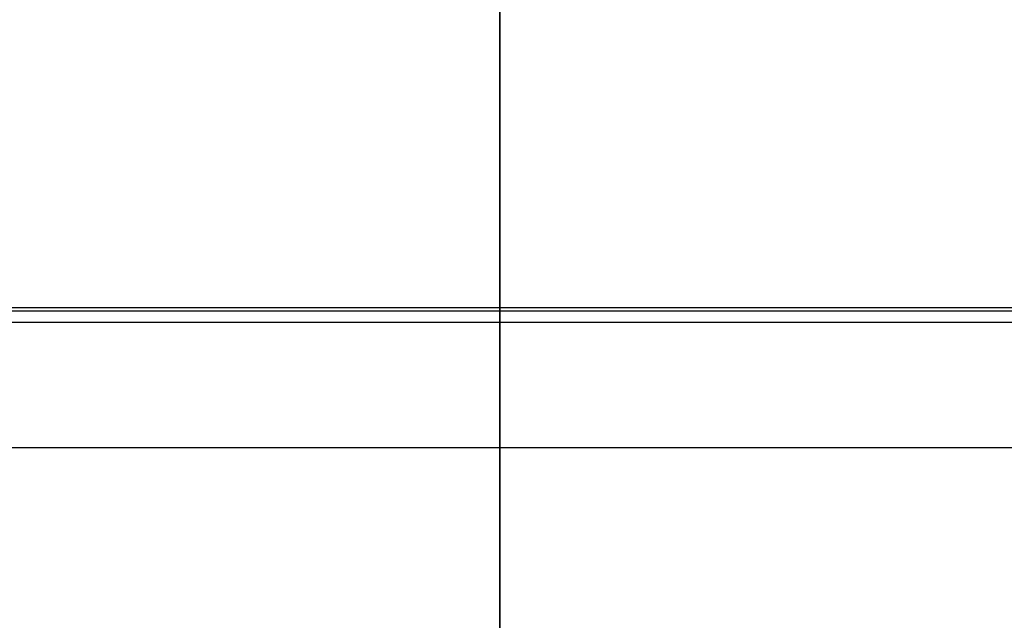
# Model space of a CAD drawing. Header units: millimetres. Extents: x -382 to 385, y -44 to 2191.
# Tile 301 of 339: x -56 to 59, y 62 to 132. Entities that reach past the tile are written whole.
import ezdxf

# ---------------------------------------------------------------- set-up
doc = ezdxf.new("R2010")
doc.units = ezdxf.units.MM
for name, color, linetype, true_color in [('FRONT$5', 7, 'CONTINUOUS', 0xffffff), ('ORTHO$8', 7, 'CONTINUOUS', 0xffffff), ('ORTHO$9', 7, 'CONTINUOUS', 0xffffff)]:
    doc.layers.add(name, color=color, linetype=linetype, true_color=true_color)

msp = doc.modelspace()

# ---------------------------------------------------------------- linework, layer by layer
at = {"layer": 'FRONT$5', "color": 7, "linetype": 'Continuous'}
for p, q in [((0, -0.5, 14.02), (0, 477.5, 14.02)), ((0, 0.5, 1144.02), (0, 477.5, 1144.02)), ((0, 477.5, 1143.02), (0, -0.5, 1143.02)), ((0, 50.7), (0, 470.2)), ((0, 138.27, 1329.29), (0, -1.27, 1189.76))]:
    msp.add_line(p, q, dxfattribs=at)
at = {"layer": 'FRONT$5', "color": 252, "linetype": 'Continuous'}
for p, q in [((0, 476.5, 1146.52), (0, 0.5, 1146.52)), ((0, 0.5, 1140.52), (0, 476.5, 1140.52)), ((0, 476.5, 16.52), (0, 0.5, 16.52)), ((0, 470.2, 4), (0, 50.7, 4)), ((0, 0.5, 1187.99), (0, 140.04, 1327.52)), ((0, 136.98, 1330.88), (0, -2.85, 1191.05))]:
    msp.add_line(p, q, dxfattribs=at)
at = {"layer": 'FRONT$5', "color": 7, "linetype": 'Continuous', "extrusion": (1, 0, 0)}
msp.add_arc((139, 1189.02), 180, 90.6438, 179.4212, dxfattribs=at)
at = {"layer": 'FRONT$5', "color": 252, "linetype": 'Continuous'}
for points in [[(0, 136.98, 1349.96), (0, 135.57, 1349.97), (0, 132.75, 1349.93), (0, 128.53, 1349.77), (0, 124.32, 1349.49), (0, 120.11, 1349.11), (0, 115.91, 1348.6), (0, 111.73, 1347.99), (0, 107.56, 1347.27), (0, 103.41, 1346.43), (0, 99.29, 1345.48), (0, 95.19, 1344.43), (0, 91.12, 1343.26), (0, 87.08, 1341.99), (0, 83.07, 1340.61), (0, 79.11, 1339.12), (0, 75.18, 1337.52), (0, 71.3, 1335.83), (0, 67.46, 1334.02), (0, 63.68, 1332.12), (0, 59.94, 1330.11), (0, 56.26, 1328.01), (0, 52.63, 1325.81), (0, 49.07, 1323.51), (0, 45.57, 1321.12), (0, 42.13, 1318.63), (0, 38.76, 1316.06), (0, 35.46, 1313.39), (0, 32.23, 1310.64), (0, 29.07, 1307.8), (0, 26, 1304.88), (0, 23, 1301.88), (0, 20.08, 1298.8), (0, 17.25, 1295.64), (0, 14.5, 1292.41), (0, 11.84, 1289.11), (0, 9.27, 1285.73), (0, 6.79, 1282.29), (0, 4.4, 1278.79), (0, 2.11, 1275.22), (0, -0.09, 1271.59), (0, -2.19, 1267.91), (0, -4.19, 1264.17), (0, -6.09, 1260.38), (0, -7.88, 1256.54), (0, -9.58, 1252.66), (0, -11.17, 1248.73), (0, -12.65, 1244.76), (0, -14.03, 1240.75), (0, -15.3, 1236.71), (0, -16.46, 1232.64), (0, -17.51, 1228.54), (0, -18.45, 1224.41), (0, -19.28, 1220.27), (0, -20, 1216.1), (0, -20.61, 1211.91), (0, -21.1, 1207.71), (0, -21.49, 1203.5), (0, -21.76, 1199.29), (0, -21.91, 1195.07), (0, -21.94, 1192.25), (0, -21.94, 1190.85)], [(0, 83.2, 1363.31), (0, 83.29, 1363.34), (0, 83.46, 1363.39), (0, 83.71, 1363.47), (0, 83.97, 1363.54), (0, 84.22, 1363.62), (0, 84.48, 1363.69), (0, 84.74, 1363.76), (0, 85, 1363.83), (0, 85.26, 1363.89), (0, 85.53, 1363.96), (0, 85.79, 1364.02), (0, 86.05, 1364.08), (0, 86.32, 1364.13), (0, 86.59, 1364.19), (0, 86.86, 1364.24), (0, 87.13, 1364.29), (0, 87.41, 1364.34), (0, 87.68, 1364.38), (0, 87.96, 1364.42), (0, 88.24, 1364.46), (0, 88.52, 1364.5), (0, 88.81, 1364.54), (0, 89.09, 1364.57), (0, 89.38, 1364.6), (0, 89.67, 1364.62), (0, 89.97, 1364.65), (0, 90.26, 1364.67), (0, 90.56, 1364.69), (0, 90.86, 1364.7), (0, 91.17, 1364.71), (0, 91.47, 1364.72), (0, 91.78, 1364.72), (0, 92.09, 1364.72), (0, 92.41, 1364.72), (0, 92.73, 1364.71), (0, 93.05, 1364.7), (0, 93.37, 1364.68), (0, 93.7, 1364.66), (0, 94.03, 1364.64), (0, 94.36, 1364.61), (0, 94.7, 1364.57), (0, 95.04, 1364.53), (0, 95.38, 1364.49), (0, 95.73, 1364.44), (0, 96.08, 1364.38), (0, 96.43, 1364.32), (0, 96.67, 1364.28), (0, 96.79, 1364.25)], [(0, -32.35, 1253.27), (0, -32.12, 1253.89), (0, -31.65, 1255.12), (0, -30.92, 1256.97), (0, -30.18, 1258.8), (0, -29.41, 1260.63), (0, -28.63, 1262.45), (0, -27.82, 1264.26), (0, -27, 1266.06), (0, -26.15, 1267.86), (0, -25.29, 1269.64), (0, -24.41, 1271.42), (0, -23.51, 1273.18), (0, -22.58, 1274.94), (0, -21.64, 1276.68), (0, -20.69, 1278.41), (0, -19.71, 1280.14), (0, -18.71, 1281.85), (0, -17.7, 1283.56), (0, -16.66, 1285.25), (0, -15.61, 1286.93), (0, -14.54, 1288.6), (0, -13.46, 1290.25), (0, -12.35, 1291.9), (0, -11.23, 1293.53), (0, -10.09, 1295.15), (0, -8.93, 1296.76), (0, -7.75, 1298.36), (0, -6.56, 1299.94), (0, -5.35, 1301.51), (0, -4.13, 1303.07), (0, -2.88, 1304.61), (0, -1.62, 1306.14), (0, -0.34, 1307.66), (0, 0.95, 1309.16), (0, 2.26, 1310.65), (0, 3.58, 1312.12), (0, 4.92, 1313.58), (0, 6.28, 1315.02), (0, 7.65, 1316.45), (0, 9.04, 1317.87), (0, 10.44, 1319.27), (0, 11.86, 1320.65), (0, 13.29, 1322.02), (0, 14.74, 1323.38), (0, 16.2, 1324.71), (0, 17.68, 1326.04), (0, 19.17, 1327.34), (0, 20.68, 1328.63), (0, 22.2, 1329.9), (0, 23.73, 1331.16), (0, 25.28, 1332.4), (0, 26.83, 1333.62), (0, 28.41, 1334.83), (0, 29.99, 1336.02), (0, 31.59, 1337.19), (0, 33.2, 1338.35), (0, 34.83, 1339.48), (0, 36.46, 1340.6), (0, 38.11, 1341.7), (0, 39.77, 1342.79), (0, 41.44, 1343.85), (0, 43.12, 1344.9), (0, 44.82, 1345.93), (0, 46.52, 1346.94), (0, 48.24, 1347.93), (0, 49.96, 1348.91), (0, 51.7, 1349.86), (0, 53.45, 1350.8), (0, 55.2, 1351.72), (0, 56.97, 1352.61), (0, 58.75, 1353.49), (0, 60.53, 1354.35), (0, 62.33, 1355.19), (0, 64.13, 1356.01), (0, 65.95, 1356.81), (0, 67.77, 1357.6), (0, 69.59, 1358.36), (0, 71.45, 1359.1), (0, 73.19, 1359.78), (0, 74.76, 1360.38), (0, 76.16, 1360.9), (0, 77.4, 1361.35), (0, 78.51, 1361.74), (0, 79.51, 1362.08), (0, 80.4, 1362.39), (0, 81.2, 1362.66), (0, 81.92, 1362.9), (0, 82.59, 1363.11), (0, 83, 1363.25), (0, 83.2, 1363.31)]]:
    msp.add_open_spline(points, degree=3, dxfattribs=at)
at = {"layer": 'FRONT$5', "color": 7, "linetype": 'Continuous'}
msp.add_open_spline([(0, 82.29, 1366.17), (0, 82.39, 1366.2), (0, 82.59, 1366.26), (0, 82.91, 1366.35), (0, 83.22, 1366.44), (0, 83.53, 1366.52), (0, 83.85, 1366.59), (0, 84.16, 1366.65), (0, 84.48, 1366.71), (0, 84.8, 1366.77), (0, 85.12, 1366.82), (0, 85.44, 1366.86), (0, 85.77, 1366.89), (0, 86.09, 1366.92), (0, 86.41, 1366.95), (0, 86.74, 1366.97), (0, 87.06, 1366.98), (0, 87.39, 1366.98), (0, 87.71, 1366.98), (0, 88.04, 1366.98), (0, 88.37, 1366.96), (0, 88.69, 1366.94), (0, 89.02, 1366.92), (0, 89.34, 1366.89), (0, 89.67, 1366.85), (0, 89.99, 1366.8), (0, 90.32, 1366.75), (0, 90.64, 1366.7), (0, 90.96, 1366.63), (0, 91.28, 1366.56), (0, 91.6, 1366.49), (0, 91.92, 1366.41), (0, 92.24, 1366.32), (0, 92.56, 1366.22), (0, 92.87, 1366.12), (0, 93.19, 1366.02), (0, 93.5, 1365.9), (0, 93.81, 1365.78), (0, 94.12, 1365.66), (0, 94.42, 1365.53), (0, 94.73, 1365.39), (0, 95.03, 1365.24), (0, 95.33, 1365.09), (0, 95.63, 1364.94), (0, 95.92, 1364.78), (0, 96.21, 1364.61), (0, 96.5, 1364.43), (0, 96.69, 1364.31), (0, 96.79, 1364.25)], degree=3, dxfattribs=at)
at = {"layer": 'FRONT$5', "color": 252, "linetype": 'Continuous'}
msp.add_rational_spline([(0, 82.29, 1366.17), (0, 82.28, 1366.17), (0, 82.66, 1364.98), (0, 83.2, 1363.31)], [1.17156244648, 0.942810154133, 0.942812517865, 1.17156953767], degree=3, dxfattribs=at)
at = {"layer": 'FRONT$5', "color": 7, "linetype": 'Continuous'}
msp.add_open_spline([(0, -35.16, 1254.32), (0, -25.34, 1280.51), (0, -9.53, 1304.43), (0, 30.98, 1343.01), (0, 55.64, 1357.66), (0, 82.29, 1366.17)], degree=3, knots=[0, 0, 0, 0, 0.5, 0.5, 1, 1, 1, 1], dxfattribs=at)
at = {"layer": 'ORTHO$8', "color": 252, "linetype": 'Continuous'}
for p, q in [((-199.26, 98.55), (201.26, 98.55)), ((200.2, 96.79), (-198.2, 96.79)), ((-195.2, 82.29), (197.2, 82.29))]:
    msp.add_line(p, q, dxfattribs=at)
at = {"layer": 'ORTHO$8', "color": 7, "linetype": 'Continuous'}
msp.add_line((-199.26, 98.17), (201.05, 98.17), dxfattribs=at)
at = {"layer": 'ORTHO$9', "color": 7, "linetype": 'Continuous'}
for p, q in [((0, 477.5, 14.02), (0, -0.5, 14.02)), ((0, 0.5, 1144.02), (0, 477.5, 1144.02)), ((0, -0.5, 1143.02), (0, 477.5, 1143.02)), ((0, 470.2), (0, 50.7)), ((0, 138.27, 1329.29), (0, -1.27, 1189.76))]:
    msp.add_line(p, q, dxfattribs=at)
at = {"layer": 'ORTHO$9', "color": 252, "linetype": 'Continuous'}
for p, q in [((0, 476.5, 1146.52), (0, 0.5, 1146.52)), ((0, 0.5, 16.52), (0, 476.5, 16.52)), ((0, 476.5, 1140.52), (0, 0.5, 1140.52)), ((0, 470.2, 4), (0, 50.7, 4)), ((0, 0.5, 1187.99), (0, 140.04, 1327.52)), ((0, -2.85, 1191.05), (0, 136.98, 1330.88))]:
    msp.add_line(p, q, dxfattribs=at)
at = {"layer": 'ORTHO$9', "color": 7, "linetype": 'Continuous', "extrusion": (-1, 0, 0)}
msp.add_arc((-139, 1189.02), 180, 0.6438, 89.4212, dxfattribs=at)
at = {"layer": 'ORTHO$9', "color": 252, "linetype": 'Continuous'}
for points in [[(0, -21.94, 1191.05), (0, -21.94, 1192.46), (0, -21.91, 1195.27), (0, -21.75, 1199.49), (0, -21.47, 1203.71), (0, -21.08, 1207.92), (0, -20.58, 1212.11), (0, -19.97, 1216.3), (0, -19.24, 1220.47), (0, -18.41, 1224.61), (0, -17.46, 1228.74), (0, -16.4, 1232.84), (0, -15.24, 1236.91), (0, -13.96, 1240.95), (0, -12.58, 1244.95), (0, -11.09, 1248.92), (0, -9.5, 1252.84), (0, -7.8, 1256.72), (0, -6, 1260.56), (0, -4.1, 1264.35), (0, -2.09, 1268.09), (0, 0.01, 1271.77), (0, 2.21, 1275.39), (0, 4.51, 1278.96), (0, 6.9, 1282.46), (0, 9.39, 1285.9), (0, 11.97, 1289.27), (0, 14.63, 1292.57), (0, 17.38, 1295.8), (0, 20.22, 1298.95), (0, 23.14, 1302.03), (0, 26.14, 1305.02), (0, 29.22, 1307.94), (0, 32.38, 1310.77), (0, 35.61, 1313.52), (0, 38.92, 1316.18), (0, 42.29, 1318.76), (0, 45.73, 1321.24), (0, 49.24, 1323.62), (0, 52.81, 1325.92), (0, 56.43, 1328.11), (0, 60.12, 1330.21), (0, 63.86, 1332.21), (0, 67.65, 1334.11), (0, 71.48, 1335.91), (0, 75.37, 1337.6), (0, 79.3, 1339.19), (0, 83.27, 1340.68), (0, 87.27, 1342.05), (0, 91.31, 1343.32), (0, 95.38, 1344.48), (0, 99.48, 1345.53), (0, 103.61, 1346.47), (0, 107.76, 1347.3), (0, 111.93, 1348.02), (0, 116.11, 1348.63), (0, 120.31, 1349.13), (0, 124.52, 1349.51), (0, 128.74, 1349.78), (0, 132.96, 1349.94), (0, 135.77, 1349.97), (0, 137.18, 1349.96)], [(0, 83.2, 1363.31), (0, 83.29, 1363.34), (0, 83.46, 1363.39), (0, 83.71, 1363.47), (0, 83.97, 1363.54), (0, 84.22, 1363.62), (0, 84.48, 1363.69), (0, 84.74, 1363.76), (0, 85, 1363.83), (0, 85.26, 1363.89), (0, 85.53, 1363.96), (0, 85.79, 1364.02), (0, 86.05, 1364.08), (0, 86.32, 1364.13), (0, 86.59, 1364.19), (0, 86.86, 1364.24), (0, 87.13, 1364.29), (0, 87.41, 1364.34), (0, 87.68, 1364.38), (0, 87.96, 1364.42), (0, 88.24, 1364.46), (0, 88.52, 1364.5), (0, 88.81, 1364.54), (0, 89.09, 1364.57), (0, 89.38, 1364.6), (0, 89.67, 1364.62), (0, 89.97, 1364.65), (0, 90.26, 1364.67), (0, 90.56, 1364.69), (0, 90.86, 1364.7), (0, 91.17, 1364.71), (0, 91.47, 1364.72), (0, 91.78, 1364.72), (0, 92.09, 1364.72), (0, 92.41, 1364.72), (0, 92.73, 1364.71), (0, 93.05, 1364.7), (0, 93.37, 1364.68), (0, 93.7, 1364.66), (0, 94.03, 1364.64), (0, 94.36, 1364.61), (0, 94.7, 1364.57), (0, 95.04, 1364.53), (0, 95.38, 1364.49), (0, 95.73, 1364.44), (0, 96.08, 1364.38), (0, 96.43, 1364.32), (0, 96.67, 1364.28), (0, 96.79, 1364.25)], [(0, -32.35, 1253.27), (0, -32.12, 1253.89), (0, -31.65, 1255.12), (0, -30.92, 1256.97), (0, -30.18, 1258.8), (0, -29.41, 1260.63), (0, -28.63, 1262.45), (0, -27.82, 1264.26), (0, -27, 1266.06), (0, -26.15, 1267.86), (0, -25.29, 1269.64), (0, -24.41, 1271.42), (0, -23.51, 1273.18), (0, -22.58, 1274.94), (0, -21.64, 1276.68), (0, -20.69, 1278.41), (0, -19.71, 1280.14), (0, -18.71, 1281.85), (0, -17.7, 1283.56), (0, -16.66, 1285.25), (0, -15.61, 1286.93), (0, -14.54, 1288.6), (0, -13.46, 1290.25), (0, -12.35, 1291.9), (0, -11.23, 1293.53), (0, -10.09, 1295.15), (0, -8.93, 1296.76), (0, -7.75, 1298.36), (0, -6.56, 1299.94), (0, -5.35, 1301.51), (0, -4.13, 1303.07), (0, -2.88, 1304.61), (0, -1.62, 1306.14), (0, -0.34, 1307.66), (0, 0.95, 1309.16), (0, 2.26, 1310.65), (0, 3.58, 1312.12), (0, 4.92, 1313.58), (0, 6.28, 1315.02), (0, 7.65, 1316.45), (0, 9.04, 1317.87), (0, 10.44, 1319.27), (0, 11.86, 1320.65), (0, 13.29, 1322.02), (0, 14.74, 1323.38), (0, 16.2, 1324.71), (0, 17.68, 1326.04), (0, 19.17, 1327.34), (0, 20.68, 1328.63), (0, 22.2, 1329.9), (0, 23.73, 1331.16), (0, 25.28, 1332.4), (0, 26.83, 1333.62), (0, 28.41, 1334.83), (0, 29.99, 1336.02), (0, 31.59, 1337.19), (0, 33.2, 1338.35), (0, 34.83, 1339.48), (0, 36.46, 1340.6), (0, 38.11, 1341.7), (0, 39.77, 1342.79), (0, 41.44, 1343.85), (0, 43.12, 1344.9), (0, 44.82, 1345.93), (0, 46.52, 1346.94), (0, 48.24, 1347.93), (0, 49.96, 1348.91), (0, 51.7, 1349.86), (0, 53.45, 1350.8), (0, 55.2, 1351.72), (0, 56.97, 1352.61), (0, 58.75, 1353.49), (0, 60.53, 1354.35), (0, 62.33, 1355.19), (0, 64.13, 1356.01), (0, 65.95, 1356.81), (0, 67.77, 1357.6), (0, 69.59, 1358.36), (0, 71.45, 1359.1), (0, 73.19, 1359.78), (0, 74.76, 1360.38), (0, 76.16, 1360.9), (0, 77.4, 1361.35), (0, 78.51, 1361.74), (0, 79.51, 1362.08), (0, 80.4, 1362.39), (0, 81.2, 1362.66), (0, 81.92, 1362.9), (0, 82.59, 1363.11), (0, 83, 1363.25), (0, 83.2, 1363.31)]]:
    msp.add_open_spline(points, degree=3, dxfattribs=at)
at = {"layer": 'ORTHO$9', "color": 7, "linetype": 'Continuous'}
msp.add_open_spline([(0, 82.29, 1366.17), (0, 82.39, 1366.2), (0, 82.59, 1366.26), (0, 82.91, 1366.35), (0, 83.22, 1366.44), (0, 83.53, 1366.52), (0, 83.85, 1366.59), (0, 84.16, 1366.65), (0, 84.48, 1366.71), (0, 84.8, 1366.77), (0, 85.12, 1366.82), (0, 85.44, 1366.86), (0, 85.77, 1366.89), (0, 86.09, 1366.92), (0, 86.41, 1366.95), (0, 86.74, 1366.97), (0, 87.06, 1366.98), (0, 87.39, 1366.98), (0, 87.71, 1366.98), (0, 88.04, 1366.98), (0, 88.37, 1366.96), (0, 88.69, 1366.94), (0, 89.02, 1366.92), (0, 89.34, 1366.89), (0, 89.67, 1366.85), (0, 89.99, 1366.8), (0, 90.32, 1366.75), (0, 90.64, 1366.7), (0, 90.96, 1366.63), (0, 91.28, 1366.56), (0, 91.6, 1366.49), (0, 91.92, 1366.41), (0, 92.24, 1366.32), (0, 92.56, 1366.22), (0, 92.87, 1366.12), (0, 93.19, 1366.02), (0, 93.5, 1365.9), (0, 93.81, 1365.78), (0, 94.12, 1365.66), (0, 94.42, 1365.53), (0, 94.73, 1365.39), (0, 95.03, 1365.24), (0, 95.33, 1365.09), (0, 95.63, 1364.94), (0, 95.92, 1364.78), (0, 96.21, 1364.61), (0, 96.5, 1364.43), (0, 96.69, 1364.31), (0, 96.79, 1364.25)], degree=3, dxfattribs=at)
at = {"layer": 'ORTHO$9', "color": 252, "linetype": 'Continuous'}
msp.add_rational_spline([(0, 82.29, 1366.17), (0, 82.28, 1366.17), (0, 82.67, 1364.96), (0, 83.2, 1363.31)], [1.14041115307, 0.933176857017, 0.955337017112, 1.20689163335], degree=3, dxfattribs=at)
at = {"layer": 'ORTHO$9', "color": 7, "linetype": 'Continuous'}
msp.add_open_spline([(0, -35.16, 1254.32), (0, -25.34, 1280.51), (0, -9.53, 1304.43), (0, 30.98, 1343.01), (0, 55.65, 1357.64), (0, 82.29, 1366.17)], degree=3, knots=[0, 0, 0, 0, 0.5, 0.5, 1, 1, 1, 1], dxfattribs=at)

doc.saveas('drawing.dxf')
